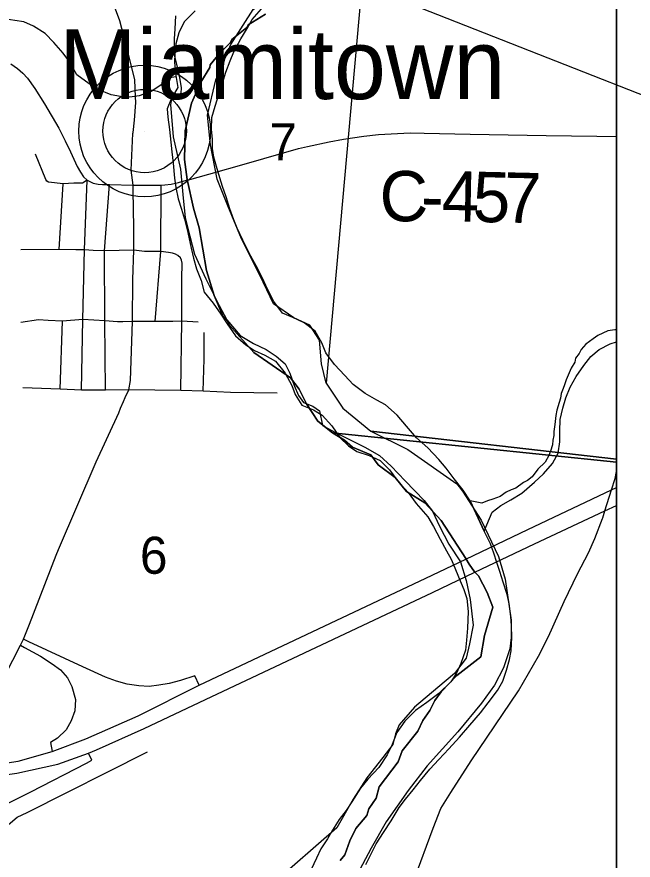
# Model space of a CAD drawing. Extents: x -7.5 to 26.5, y 3.5 to 25.5.
# Drawn here: x 0.765 to 1.462, y 18.144 to 19.097 of the extents above; entities that cross this region are included whole.
import ezdxf

# ---------------------------------------------------------------- set-up
doc = ezdxf.new("R2010")
doc.units = 0
for name, color, linetype in [('GM_X_Corporation', 7, 'Continuous'), ('GM_X_County_Road', 7, 'Continuous'), ('GM_X_County_Road_Text', 7, 'Continuous'), ('GM_X_Interchange_Ramps', 7, 'Continuous'), ('GM_X_Interstate_Route', 7, 'Continuous'), ('GM_X_Major_River', 7, 'Continuous'), ('GM_X_Minor_River', 7, 'Continuous'), ('GM_X_Section_Text', 7, 'Continuous'), ('GM_X_State_Route', 7, 'Continuous'), ('GM_X_Township_Road', 7, 'Continuous'), ('GM_X_Unincorporated', 7, 'Continuous'), ('GM_X_Unincorporated_Location', 7, 'Continuous'), ('GM_X_Unincorporated_Text', 7, 'Continuous'), ('GM_X_US_Route', 7, 'Continuous'), ('SH_Data', 7, 'Continuous'), ('SH_Text', 7, 'Continuous')]:
    doc.layers.add(name, color=color, linetype=linetype)

msp = doc.modelspace()

# ---------------------------------------------------------------- linework, layer by layer
at = {"layer": 'GM_X_Corporation'}
for points in [[(-5.28485, 19.23924), (-5.30033, 18.64758), (-5.32473, 17.71169), (-5.32763, 17.6), (1.44307, 17.6), (1.44307, 24.4)], [(1.04657, 19.10018), (1.02697, 19.08805), (1.02538, 19.08505), (1.00839, 19.07134), (1.0068, 19.06795), (0.99402, 19.0553), (0.98388, 19.04259), (0.98343, 19.03956), (0.97322, 19.02306), (0.96285, 18.99933), (0.95573, 18.96794), (0.95504, 18.93564), (0.95797, 18.91295), (0.96489, 18.88071), (0.97162, 18.85853), (0.97989, 18.81026), (0.98821, 18.78179), (0.99836, 18.75915), (1.00391, 18.75257), (1.00497, 18.74913), (1.03314, 18.71737), (1.07465, 18.68875), (1.08463, 18.676), (1.09263, 18.65949), (1.10549, 18.63983), (1.12229, 18.62656), (1.44307, 18.5934), (1.44307, 22.07586)], [(1.15876, 19.17109), (1.11505, 18.68284), (1.1338, 18.65463), (1.16556, 18.62873), (1.44307, 18.5971), (1.44307, 19.61089)], [(0.94471, 19.09816), (0.94397, 19.08341), (0.94332, 19.07206), (0.9429, 19.05502), (0.94706, 19.03901), (0.9494, 19.02607), (0.95106, 19.01656), (0.95055, 19.01088), (0.94974, 19.00863), (0.94708, 19.00832), (0.94364, 19.00727), (0.94016, 19.00432), (0.93886, 18.99753), (0.94005, 18.98424), (0.94215, 18.96146), (0.95035, 18.92489), (0.95334, 18.89186), (0.95547, 18.87021), (0.95823, 18.85916), (0.9662, 18.82866), (0.97879, 18.8007), (0.99397, 18.77078), (1.00266, 18.75428), (1.01777, 18.73687), (1.0327, 18.72779), (1.04731, 18.72099), (1.0585, 18.71353), (1.06851, 18.70457), (1.07394, 18.69421), (1.0789, 18.68007), (1.08356, 18.66897), (1.08942, 18.66087), (1.09993, 18.65683), (1.10739, 18.65172), (1.11076, 18.63497), (1.12573, 18.62703), (1.15866, 18.6107), (1.17511, 18.60121), (1.18845, 18.58914), (1.20434, 18.57246), (1.22577, 18.55035), (1.23533, 18.53837), (1.24325, 18.52114), (1.25374, 18.5008), (1.2669, 18.48078), (1.2732, 18.45979), (1.27761, 18.43847), (1.28107, 18.40921), (1.27715, 18.3881), (1.27334, 18.37189), (1.26005, 18.35479), (1.2411, 18.33896), (1.21479, 18.31649), (1.19765, 18.29683), (1.19323, 18.28633), (1.19028, 18.27427), (1.17894, 18.25977), (1.16095, 18.23673), (1.1456, 18.21247), (1.12701, 18.18034), (1.0527, 18.11547)], [(1.13099, 18.1434), (1.13616, 18.14982), (1.14162, 18.16544), (1.14857, 18.17965), (1.16114, 18.19413), (1.16336, 18.20155), (1.17138, 18.21382), (1.17482, 18.2267), (1.19633, 18.25475), (1.20094, 18.26714), (1.21875, 18.28967), (1.22415, 18.30167), (1.23225, 18.31293), (1.23783, 18.324), (1.24501, 18.33403), (1.26274, 18.35242), (1.28969, 18.3735), (1.29389, 18.39766), (1.30332, 18.42951), (1.29686, 18.44634), (1.28718, 18.46505), (1.28266, 18.46959), (1.27678, 18.47832), (1.27272, 18.48463), (1.24513, 18.52757), (1.22664, 18.54756), (1.20591, 18.56036), (1.19305, 18.57606), (1.17386, 18.59038), (1.1654, 18.60171), (1.14471, 18.61051), (1.13578, 18.61829), (1.12229, 18.62656), (1.10549, 18.63983), (1.09263, 18.65949), (1.08463, 18.676), (1.07465, 18.68875), (1.03314, 18.71737), (1.00497, 18.74913), (1.00391, 18.75257), (0.99836, 18.75915), (0.98821, 18.78179), (0.97989, 18.81026), (0.97162, 18.85853), (0.96489, 18.88071), (0.95797, 18.91295), (0.95504, 18.93564), (0.95573, 18.96794), (0.96285, 18.99933), (0.97322, 19.02306), (0.98343, 19.03956), (0.98388, 19.04259), (0.99402, 19.0553), (1.0068, 19.06795), (1.00839, 19.07134), (1.02538, 19.08505), (1.02697, 19.08805), (1.04657, 19.10018)], [(1.44307, 17.6), (1.44307, 18.5934), (1.12229, 18.62656), (1.13578, 18.61829), (1.14471, 18.61051), (1.1654, 18.60171), (1.17386, 18.59038), (1.19305, 18.57606), (1.20591, 18.56036), (1.22664, 18.54756), (1.24513, 18.52757), (1.27272, 18.48463), (1.27678, 18.47832), (1.28266, 18.46959), (1.28718, 18.46505), (1.29686, 18.44634), (1.30332, 18.42951), (1.29389, 18.39766), (1.28969, 18.3735), (1.26274, 18.35242), (1.24501, 18.33403), (1.23783, 18.324), (1.23225, 18.31293), (1.22415, 18.30167), (1.21875, 18.28967), (1.20094, 18.26714), (1.19633, 18.25475), (1.17482, 18.2267), (1.17138, 18.21382), (1.16336, 18.20155), (1.16114, 18.19413), (1.14857, 18.17965), (1.14162, 18.16544), (1.13616, 18.14982), (1.13099, 18.1434)], [(1.44307, 17.6), (1.44307, 18.5971), (1.16556, 18.62873), (1.20747, 18.608), (1.2626, 18.56916), (1.26921, 18.56066), (1.29039, 18.52795), (1.30985, 18.48694), (1.31719, 18.46138), (1.32402, 18.41499), (1.3243, 18.39529), (1.32247, 18.38245), (1.31551, 18.36102), (1.30519, 18.34157), (1.29068, 18.32109), (1.26375, 18.28878), (1.2291, 18.25022), (1.20758, 18.22233), (1.18286, 18.18694), (1.16584, 18.15705), (1.1333, 18.09609)]]:
    msp.add_lwpolyline(points, dxfattribs=at)
msp.add_lwpolyline([(1.15876, 19.17109), (1.11505, 18.68284), (1.10986, 18.70491), (1.10744, 18.73145), (1.09659, 18.74834), (1.07849, 18.75678), (1.05557, 18.77246), (1.03988, 18.80504), (1.01938, 18.84606), (1.00369, 18.88345), (0.99163, 18.91361), (0.98439, 18.95222), (0.98077, 18.986), (0.99042, 19.02581), (1.00731, 19.06562), (1.03265, 19.10543), (1.06763, 19.12956), (1.099, 19.14645), (1.12795, 19.15851)], close=True, dxfattribs=at)
at = {"layer": 'GM_X_County_Road'}
for points in [[(0.75858, 19.04376), (0.76616, 19.03848), (0.77195, 19.03347), (0.77743, 19.02747), (0.78551, 19.01588), (0.79651, 18.99874), (0.81274, 18.97112), (0.81995, 18.9567), (0.82589, 18.94428), (0.83345, 18.92786), (0.83723, 18.92128), (0.84075, 18.91627), (0.84501, 18.91225), (0.85163, 18.9089), (0.85719, 18.90791), (0.86221, 18.90736), (0.86995, 18.90728), (0.89673, 18.90683)], [(1.02487, 18.93129), (1.08361, 18.94804), (1.0939, 18.95054), (1.11855, 18.95585), (1.13462, 18.95881), (1.15755, 18.96227), (1.17423, 18.96388), (1.20994, 18.96573), (1.22586, 18.96547), (1.27782, 18.9643), (1.36367, 18.96278), (1.42089, 18.96198), (1.44307, 18.96172)], [(0.95728, 18.91218), (0.95821, 18.91243), (0.9825, 18.9192), (1.02487, 18.93129)], [(0.89673, 18.90683), (0.91338, 18.90662), (0.92832, 18.90674), (0.9327, 18.90699), (0.9399, 18.90775), (0.94804, 18.90969), (0.95728, 18.91218)], [(1.42739, 18.52971), (1.42775, 18.53065), (1.43014, 18.5385), (1.43762, 18.56245), (1.44161, 18.57519), (1.44307, 18.58286)], [(1.21447, 18.12193), (1.23577, 18.17986), (1.24472, 18.20204), (1.25584, 18.21998), (1.27883, 18.25584), (1.3326, 18.33495), (1.35493, 18.37425), (1.36615, 18.39636), (1.38393, 18.43616), (1.39929, 18.46744), (1.41153, 18.49127), (1.41881, 18.50715), (1.42739, 18.52971)]]:
    msp.add_lwpolyline(points, dxfattribs=at)
at = {"layer": 'GM_X_Interchange_Ramps'}
for points in [[(0.97127, 18.34151), (0.96648, 18.35188), (0.95035, 18.34664), (0.93754, 18.34338), (0.9259, 18.3414), (0.91484, 18.34005), (0.9032, 18.34075), (0.89004, 18.34273), (0.87804, 18.34599), (0.86574, 18.35057), (0.83982, 18.36212), (0.77871, 18.39059), (0.77273, 18.39355)], [(0.76952, 18.38653), (0.77404, 18.38423), (0.79226, 18.37418), (0.80541, 18.36552), (0.81471, 18.35891), (0.82262, 18.34993), (0.82764, 18.33986), (0.83162, 18.32547), (0.83079, 18.31244), (0.82688, 18.30132), (0.82124, 18.29099), (0.81117, 18.2815), (0.8035, 18.27657), (0.80541, 18.26639)], [(0.66206, 18.19394), (0.66449, 18.19267), (0.67524, 18.18756), (0.68543, 18.18526), (0.69447, 18.18511), (0.70433, 18.18633), (0.71683, 18.18957), (0.72878, 18.19501), (0.78125, 18.22074), (0.84392, 18.25344), (0.85014, 18.25655), (0.84617, 18.2645)]]:
    msp.add_lwpolyline(points, dxfattribs=at)
at = {"layer": 'GM_X_Interstate_Route'}
msp.add_line((0.84617, 18.2645), (0.85521, 18.26849), dxfattribs=at)
for points in [[(-0.74139, 19.12816), (-0.51263, 18.97529), (-0.44101, 18.92616), (0.1472, 18.53178), (0.3242, 18.41378), (0.39261, 18.36784), (0.46565, 18.31893), (0.50359, 18.29546), (0.53101, 18.28208), (0.56261, 18.27012), (0.59331, 18.26069), (0.62621, 18.25367), (0.66065, 18.24928), (0.69495, 18.24857), (0.71658, 18.24906), (0.73193, 18.25016), (0.7668, 18.25564), (0.80541, 18.26639), (0.84324, 18.28068), (0.90246, 18.3068), (0.97127, 18.34151)], [(0.97127, 18.34151), (1.22767, 18.46258), (1.27296, 18.48411), (1.34304, 18.51741), (1.43762, 18.56245), (1.44307, 18.56501)], [(0.85521, 18.26849), (0.90945, 18.29241), (0.97876, 18.32531), (1.23515, 18.44638), (1.28289, 18.46907), (1.35052, 18.50121), (1.43014, 18.5385), (1.44307, 18.54466)], [(0.31596, 18.40327), (0.38438, 18.35733), (0.45741, 18.30842), (0.49536, 18.28495), (0.52277, 18.27157), (0.55589, 18.25754), (0.58506, 18.24876), (0.61928, 18.2413), (0.65656, 18.23604), (0.68628, 18.2351), (0.72324, 18.23604), (0.76535, 18.24196), (0.81185, 18.25227), (0.84617, 18.2645)]]:
    msp.add_lwpolyline(points, dxfattribs=at)
at = {"layer": 'GM_X_Major_River'}
msp.add_line((1.29359, 18.5154), (1.27795, 18.54969), dxfattribs=at)
for points in [[(0.96709, 19.10377), (0.95454, 19.09124), (0.94846, 19.07889), (0.94504, 19.06645), (0.94394, 19.05547), (0.94362, 19.04522), (0.94506, 19.03074), (0.94729, 19.01699), (0.94009, 19.00505), (0.93516, 18.99305), (0.936, 18.98352), (0.93785, 18.96978), (0.9393, 18.9553), (0.94047, 18.94424), (0.94198, 18.93166), (0.94373, 18.91451), (0.94492, 18.90421), (0.94755, 18.89121), (0.95137, 18.8797), (0.95481, 18.86819), (0.95787, 18.8567), (0.9602, 18.84599), (0.96254, 18.83566), (0.96522, 18.82417), (0.96827, 18.8123), (0.97354, 18.79884), (0.97693, 18.78582), (0.98718, 18.77334), (0.99591, 18.76092), (1.00316, 18.75005), (1.01261, 18.73646), (1.02407, 18.72623), (1.03412, 18.71984), (1.04573, 18.71454), (1.05767, 18.70771), (1.06864, 18.69407), (1.07618, 18.68017), (1.08005, 18.67017), (1.08765, 18.65815), (1.10077, 18.65281), (1.11046, 18.64681), (1.12147, 18.63469), (1.13056, 18.62149), (1.14014, 18.61208)], [(1.25061, 18.58663), (1.2422, 18.59677), (1.23006, 18.60968), (1.21713, 18.6211), (1.20577, 18.63437), (1.19514, 18.64686), (1.18221, 18.65827), (1.17212, 18.66352), (1.15906, 18.67115), (1.14534, 18.68145), (1.13616, 18.69161), (1.12439, 18.70413), (1.11455, 18.71735), (1.10996, 18.72852), (1.1024, 18.74167), (1.09016, 18.75116), (1.07744, 18.75726), (1.06582, 18.76217), (1.05597, 18.77502), (1.04881, 18.7893), (1.04312, 18.80163), (1.03596, 18.81553), (1.02805, 18.82983), (1.02091, 18.84449), (1.0145, 18.85799), (1.01062, 18.8676), (1.00607, 18.87991), (1.00193, 18.89333), (0.99774, 18.90524), (0.99462, 18.91484), (0.99085, 18.92787), (0.98813, 18.93821), (0.98654, 18.94814), (0.98648, 18.9584), (0.98532, 18.96984), (0.98573, 18.98312), (0.98955, 18.99592), (0.99376, 19.00909), (0.99795, 19.02188), (1.00176, 19.0343), (1.00633, 19.04708), (1.01046, 19.05759), (1.01851, 19.07216), (1.0257, 19.08372), (1.03133, 19.0938), (1.04196, 19.10601)], [(1.14014, 18.61208), (1.14981, 18.6057), (1.16372, 18.60109), (1.17607, 18.59539), (1.18676, 18.58481), (1.19585, 18.57199), (1.20762, 18.55946), (1.21672, 18.54702), (1.22992, 18.5318), (1.23642, 18.52096), (1.24395, 18.50667), (1.25114, 18.49353), (1.25615, 18.48388), (1.26041, 18.47425), (1.26464, 18.46386), (1.27066, 18.44962), (1.27414, 18.43963), (1.27558, 18.42477), (1.27528, 18.41528), (1.27461, 18.4058), (1.27382, 18.39253), (1.27233, 18.38118), (1.2673, 18.36613), (1.2624, 18.35489), (1.25602, 18.34521), (1.24231, 18.33195), (1.22871, 18.32174), (1.21591, 18.31301), (1.20376, 18.30085), (1.195, 18.28783), (1.18882, 18.27244), (1.18396, 18.26271), (1.17441, 18.24857), (1.16222, 18.23527), (1.15393, 18.22489), (1.14396, 18.20962), (1.13758, 18.19994), (1.12966, 18.18955), (1.12208, 18.17762), (1.11646, 18.16792), (1.10889, 18.15638), (1.10401, 18.14589), (1.09791, 18.13316)], [(1.27795, 18.54969), (1.26998, 18.5621), (1.25973, 18.57457), (1.25061, 18.58663)], [(1.15999, 18.13884), (1.16648, 18.15232), (1.17134, 18.16205), (1.17972, 18.17508), (1.18848, 18.18811), (1.19768, 18.20302), (1.20481, 18.21268), (1.21349, 18.22305), (1.2218, 18.23381), (1.23206, 18.24641), (1.24228, 18.25749), (1.25367, 18.26968), (1.26584, 18.2826), (1.27728, 18.2963), (1.28949, 18.31036), (1.29819, 18.32149), (1.30851, 18.33561), (1.31453, 18.34606), (1.31871, 18.35847), (1.32212, 18.37052), (1.32395, 18.38034), (1.3248, 18.39552), (1.32445, 18.40882), (1.32363, 18.4191), (1.32182, 18.43398), (1.31947, 18.44393), (1.31496, 18.45775), (1.31116, 18.47002), (1.30806, 18.48), (1.30459, 18.49074), (1.30074, 18.50112), (1.29359, 18.5154)]]:
    msp.add_lwpolyline(points, dxfattribs=at)
at = {"layer": 'GM_X_Minor_River'}
msp.add_line((1.27795, 18.54969), (1.29359, 18.5154), dxfattribs=at)
for points in [[(0.94532, 19.02917), (0.93788, 19.02815), (0.92814, 19.01969), (0.9173, 19.01239), (0.90349, 19.00785), (0.89319, 19.00624), (0.88258, 19.00692), (0.87199, 19.00874), (0.85736, 19.01486), (0.84691, 19.02124), (0.83315, 19.03151), (0.82521, 19.0458), (0.81753, 19.0559), (0.80724, 19.06798), (0.79728, 19.07814), (0.78423, 19.0865), (0.77335, 19.09137), (0.76314, 19.0928), (0.75331, 19.09422), (0.7389, 19.09501), (0.72527, 19.09654), (0.71394, 19.09876)], [(1.44307, 18.74299), (1.44123, 18.74306), (1.43322, 18.74219), (1.42203, 18.73688), (1.41695, 18.73287), (1.4084, 18.72709), (1.40325, 18.7208), (1.40082, 18.71633), (1.39684, 18.71114), (1.39593, 18.70661), (1.3919, 18.69991), (1.38859, 18.69205), (1.38613, 18.68681), (1.38442, 18.68117), (1.38274, 18.67667), (1.38065, 18.67104), (1.37971, 18.66575), (1.3784, 18.66086), (1.37582, 18.65221), (1.37448, 18.64617), (1.37338, 18.63633), (1.37234, 18.62839), (1.37219, 18.62383), (1.37125, 18.61854), (1.37068, 18.61324), (1.36854, 18.6061), (1.36685, 18.60122), (1.36241, 18.59339)], [(1.29359, 18.5154), (1.30262, 18.53715), (1.31234, 18.54445), (1.32393, 18.55093), (1.33632, 18.55853), (1.35038, 18.57101), (1.36054, 18.5802), (1.37078, 18.59204), (1.37722, 18.60362), (1.37914, 18.61648), (1.37913, 18.62864), (1.37955, 18.64192), (1.3826, 18.65474), (1.38601, 18.66642), (1.39094, 18.67843), (1.39776, 18.69037), (1.40613, 18.70303), (1.41404, 18.71305), (1.42378, 18.72111), (1.43612, 18.72718), (1.44307, 18.72941)], [(1.36241, 18.59339), (1.35417, 18.5857), (1.3478, 18.57717), (1.34271, 18.57279), (1.33808, 18.57067), (1.32951, 18.56412), (1.32413, 18.56241), (1.31834, 18.55957), (1.31172, 18.55486), (1.30326, 18.55173), (1.29751, 18.55003), (1.29095, 18.54721), (1.27795, 18.54969)]]:
    msp.add_lwpolyline(points, dxfattribs=at)
at = {"layer": 'GM_X_State_Route'}
for points in [[(0.89947, 19.00637), (0.89865, 19.02559), (0.89122, 19.05635), (0.88184, 19.09237), (0.86746, 19.13141), (0.84856, 19.1847), (0.84407, 19.19788)], [(0.89673, 18.96624), (0.89848, 18.98029), (0.89973, 19.0003), (0.89947, 19.00637)], [(0.89709, 18.88215), (0.89685, 18.8984), (0.89673, 18.90683), (0.8945, 18.92372), (0.8966, 18.96524), (0.89673, 18.96624)], [(0.88782, 18.66668), (0.89187, 18.67549), (0.89384, 18.68607), (0.89593, 18.75262), (0.89655, 18.80011), (0.89753, 18.83308), (0.89747, 18.85614), (0.89709, 18.88215)], [(0.81257, 18.49483), (0.85498, 18.59389), (0.88057, 18.64949), (0.88265, 18.65461), (0.88579, 18.66228), (0.88782, 18.66668)], [(0.73865, 18.3274), (0.74352, 18.33676), (0.76952, 18.38653), (0.77273, 18.39355), (0.77949, 18.41038), (0.80985, 18.48847), (0.81257, 18.49483)]]:
    msp.add_lwpolyline(points, dxfattribs=at)
at = {"layer": 'GM_X_Township_Road'}
for p, q in [((0.81314, 18.83406), (0.81782, 18.90826)), ((0.81449, 18.67598), (0.81695, 18.75299)), ((0.97724, 18.71193), (0.97724, 18.73998)), ((0.81449, 18.67598), (0.77217, 18.67746)), ((1.05979, 18.67143), (1.00677, 18.67242))]:
    msp.add_line(p, q, dxfattribs=at)
for points in [[(0.84501, 18.91225), (0.83945, 18.90884), (0.82961, 18.90878), (0.81782, 18.90826), (0.80122, 18.90994), (0.79942, 18.91128), (0.79826, 18.91315), (0.78652, 18.94185)], [(0.83848, 18.675), (0.83995, 18.75471), (0.84168, 18.83357), (0.84501, 18.91225)], [(0.86567, 18.67487), (0.86468, 18.75336), (0.8646, 18.83234), (0.86995, 18.90728)], [(0.92176, 18.75275), (0.92804, 18.8316), (0.92832, 18.90674)], [(0.83217, 18.83373), (0.81314, 18.83406), (0.76983, 18.83357)], [(0.89753, 18.83308), (0.8646, 18.83234), (0.85152, 18.83283), (0.84168, 18.83357), (0.83217, 18.83373)], [(0.95043, 18.82459), (0.94748, 18.82717), (0.94477, 18.82877), (0.9412, 18.82988), (0.93665, 18.83062), (0.92804, 18.8316), (0.90983, 18.83185), (0.89753, 18.83308)], [(0.9508, 18.6745), (0.95191, 18.75287), (0.95191, 18.8049), (0.95227, 18.81426), (0.95215, 18.81856), (0.95142, 18.82176), (0.95043, 18.82459)], [(0.80089, 18.75386), (0.78964, 18.75447), (0.76997, 18.75159)], [(0.88532, 18.75239), (0.87895, 18.75226), (0.86468, 18.75336), (0.83995, 18.75471), (0.81695, 18.75299), (0.80089, 18.75386)], [(0.94182, 18.75262), (0.93678, 18.7525), (0.92176, 18.75275), (0.89593, 18.75262), (0.88532, 18.75239)], [(0.97036, 18.75176), (0.95191, 18.75287), (0.94182, 18.75262)], [(0.97593, 18.67365), (0.97724, 18.71006), (0.97724, 18.71193)], [(0.89187, 18.67549), (0.86567, 18.67487), (0.83848, 18.675), (0.81449, 18.67598)], [(1.00677, 18.67242), (0.97593, 18.67365), (0.9508, 18.6745), (0.89187, 18.67549)], [(0.65182, 18.18018), (0.67476, 18.15753), (0.68513, 18.14969), (0.69053, 18.14725), (0.6953, 18.1463), (0.699, 18.14673), (0.70451, 18.14789), (0.71224, 18.15086), (0.72462, 18.15796), (0.75803, 18.18595), (0.76579, 18.1922), (0.77694, 18.19761), (0.91318, 18.2662)]]:
    msp.add_lwpolyline(points, dxfattribs=at)
at = {"layer": 'GM_X_Unincorporated'}
for radius in [0.0744, 0.04716]:
    msp.add_circle((0.90981, 18.96786), radius, dxfattribs=at)
at = {"layer": 'GM_X_Unincorporated_Location'}
msp.add_line((0.90981, 18.96786), (0.90981, 18.96786), dxfattribs=at)
at = {"layer": 'GM_X_US_Route'}
msp.add_line((0.84617, 18.2645), (0.85521, 18.26849), dxfattribs=at)
for points in [[(0.85521, 18.26849), (0.90945, 18.29241), (0.97876, 18.32531), (1.23515, 18.44638), (1.28289, 18.46907), (1.35052, 18.50121), (1.43014, 18.5385), (1.44307, 18.54466)], [(0.31596, 18.40327), (0.38438, 18.35733), (0.45741, 18.30842), (0.49536, 18.28495), (0.52277, 18.27157), (0.55589, 18.25754), (0.58506, 18.24876), (0.61928, 18.2413), (0.65656, 18.23604), (0.68628, 18.2351), (0.72324, 18.23604), (0.76535, 18.24196), (0.81185, 18.25227), (0.84617, 18.2645)]]:
    msp.add_lwpolyline(points, dxfattribs=at)
at = {"layer": 'SH_Data'}
msp.add_line((1.44307, 24.4), (1.44307, 17.6), dxfattribs=at)
at = {"layer": 'SH_Text'}
msp.add_lwpolyline([(2.51346, 19.0346), (-2.70667, 20.64984), (2.51346, 18.59985)], close=True, dxfattribs=at)

# ---------------------------------------------------------------- texts
at = {"layer": 'GM_X_County_Road_Text'}
for s, rotation, p in [('C', 0.99141, (1.17589, 18.86537)), ('4', 358.92791, (1.24534, 18.86593)), ('5', 358.71451, (1.28028, 18.86527)), ('7', 358.66766, (1.31526, 18.86449)), ('-', 359.3755, (1.22212, 18.86618))]:
    msp.add_text(s, height=0.05682, rotation=rotation, dxfattribs=at).set_placement(p)
at = {"layer": 'GM_X_Section_Text'}
for s, p in [('7', (1.05075, 18.93459)), ('6', (0.9045, 18.4674))]:
    msp.add_text(s, height=0.04186, rotation=0.00001, dxfattribs=at).set_placement(p)
at = {"layer": 'GM_X_Unincorporated_Text'}
msp.add_text('Miamitown', height=0.078977, rotation=0.00001, dxfattribs=at).set_placement((0.81283, 19.00397))

doc.saveas('drawing.dxf')
